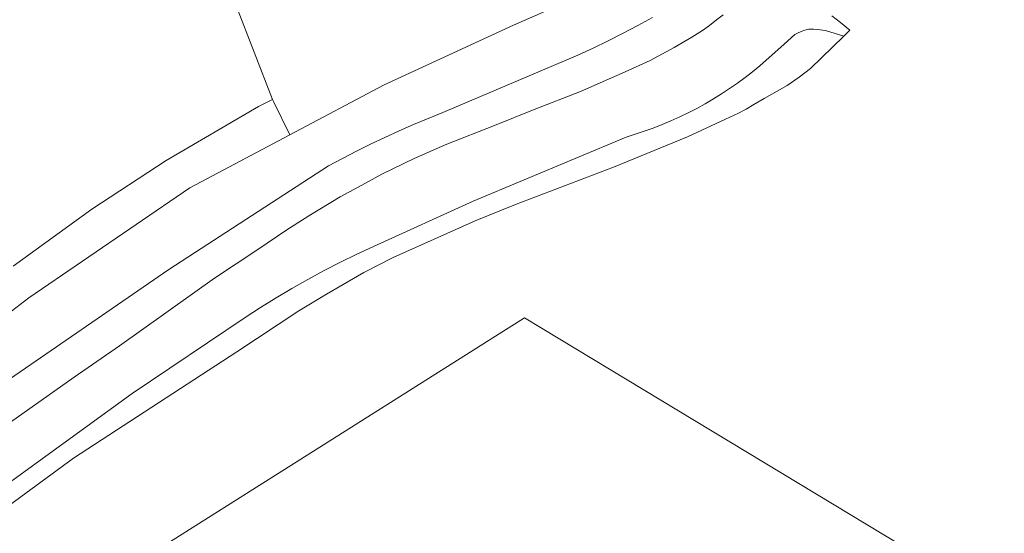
# Model space of a CAD drawing. Extents: x 184422 to 188298, y 343471 to 350189.
# Tile 278 of 513: x 187165 to 187266, y 346673 to 346726. Entities that reach past the tile are written whole.
import ezdxf

# ---------------------------------------------------------------- set-up
doc = ezdxf.new("R2010")
doc.units = 0
for name, color, linetype, lineweight in [('B-WA-GR-BOUWLAND-GV', 252, 'Continuous', 13), ('B-WA-GR-GRAS-GV', 252, 'Continuous', 13), ('B-WA-GR-HOUTWAL-GV', 252, 'Continuous', 13), ('B-WA-GW-TALUD_KRUIN-G', 252, 'Continuous', 18)]:
    doc.layers.add(name, color=color, linetype=linetype, lineweight=lineweight)

msp = doc.modelspace()

# ---------------------------------------------------------------- linework, layer by layer
at = {"layer": 'B-WA-GR-BOUWLAND-GV', "flags": 128}
msp.add_lwpolyline([(187265.675, 346665.466), (187216.505, 346695.161), (187176.205, 346669.708), (187163.093, 346659.488), (187138.604, 346631.143), (187138.604, 346629.6), (187220.747, 346581.394)], close=True, dxfattribs=at)
msp.add_lwpolyline([(187265.675, 346665.466), (187216.505, 346695.161), (187176.205, 346669.708), (187163.093, 346659.488), (187138.604, 346631.143), (187138.604, 346629.6), (187220.747, 346581.394)], close=True, dxfattribs=at)
msp.add_lwpolyline([(187265.675, 346665.466), (187216.505, 346695.161), (187176.205, 346669.708), (187163.093, 346659.488), (187138.604, 346631.143), (187138.604, 346629.6), (187220.747, 346581.394)], close=True, dxfattribs=at)
at = {"layer": 'B-WA-GR-GRAS-GV', "flags": 128}
for points in [[(187185.025, 346732.112), (187190.662, 346717.504), (187190.755, 346717.317), (187192.451, 346713.91), (187202.123, 346719.034), (187215.362, 346725.127), (187220.284, 346727.285)], [(187185.025, 346732.112), (187190.662, 346717.504), (187190.755, 346717.317), (187192.451, 346713.91), (187202.123, 346719.034), (187215.362, 346725.127), (187220.284, 346727.285)], [(187185.025, 346732.112), (187190.662, 346717.504), (187190.755, 346717.317), (187192.451, 346713.91), (187202.123, 346719.034), (187215.362, 346725.127), (187220.284, 346727.285)], [(187220.284, 346727.285), (187215.362, 346725.127), (187202.123, 346719.034), (187192.451, 346713.91), (187182.191, 346708.475), (187165.691, 346697.193), (187148.321, 346683.89)], [(187220.284, 346727.285), (187215.362, 346725.127), (187202.123, 346719.034), (187192.451, 346713.91), (187182.191, 346708.475), (187165.691, 346697.193), (187148.321, 346683.89)], [(187220.284, 346727.285), (187215.362, 346725.127), (187202.123, 346719.034), (187192.451, 346713.91), (187182.191, 346708.475), (187165.691, 346697.193), (187148.321, 346683.89)], [(187236.85, 346726.2), (187236.185, 346725.678), (187235.453, 346725.101), (187234.746, 346724.597), (187233.639, 346723.894), (187231.852, 346722.856), (187229.37, 346721.525), (187226.802, 346720.355), (187222.246, 346718.348), (187217.504, 346716.488), (187213.437, 346714.87), (187208.551, 346712.937), (187205.172, 346711.472), (187201.858, 346709.855), (187199.439, 346708.546), (187197.589, 346707.559), (187194.396, 346705.588), (187192.139, 346704.161), (187189.153, 346702.145), (187184.711, 346699.225), (187174.975, 346692.289), (187170.352, 346689.078), (187156.663, 346679.439)], [(187156.663, 346679.439), (187170.352, 346689.078), (187174.975, 346692.289), (187184.711, 346699.225), (187189.153, 346702.145), (187192.139, 346704.161), (187194.396, 346705.588), (187197.589, 346707.559), (187199.439, 346708.546), (187201.858, 346709.855), (187205.172, 346711.472), (187208.551, 346712.937), (187213.437, 346714.87), (187217.504, 346716.488), (187222.246, 346718.348), (187226.802, 346720.355), (187229.37, 346721.525), (187231.852, 346722.856), (187233.639, 346723.894), (187234.746, 346724.597), (187235.453, 346725.101), (187236.185, 346725.678), (187236.85, 346726.2)], [(187236.85, 346726.2), (187236.185, 346725.678), (187235.453, 346725.101), (187234.746, 346724.597), (187233.639, 346723.894), (187231.852, 346722.856), (187229.37, 346721.525), (187226.802, 346720.355), (187222.246, 346718.348), (187217.504, 346716.488), (187213.437, 346714.87), (187208.551, 346712.937), (187205.172, 346711.472), (187201.858, 346709.855), (187199.439, 346708.546), (187197.589, 346707.559), (187194.396, 346705.588), (187192.139, 346704.161), (187189.153, 346702.145), (187184.711, 346699.225), (187174.975, 346692.289), (187170.352, 346689.078), (187156.663, 346679.439)], [(187156.663, 346679.439), (187170.352, 346689.078), (187174.975, 346692.289), (187184.711, 346699.225), (187189.153, 346702.145), (187192.139, 346704.161), (187194.396, 346705.588), (187197.589, 346707.559), (187199.439, 346708.546), (187201.858, 346709.855), (187205.172, 346711.472), (187208.551, 346712.937), (187213.437, 346714.87), (187217.504, 346716.488), (187222.246, 346718.348), (187226.802, 346720.355), (187229.37, 346721.525), (187231.852, 346722.856), (187233.639, 346723.894), (187234.746, 346724.597), (187235.453, 346725.101), (187236.185, 346725.678), (187236.85, 346726.2)], [(187236.85, 346726.2), (187236.185, 346725.678), (187235.453, 346725.101), (187234.746, 346724.597), (187233.639, 346723.894), (187231.852, 346722.856), (187229.37, 346721.525), (187226.802, 346720.355), (187222.246, 346718.348), (187217.504, 346716.488), (187213.437, 346714.87), (187208.551, 346712.937), (187205.172, 346711.472), (187201.858, 346709.855), (187199.439, 346708.546), (187197.589, 346707.559), (187194.396, 346705.588), (187192.139, 346704.161), (187189.153, 346702.145), (187184.711, 346699.225), (187174.975, 346692.289), (187170.352, 346689.078), (187156.663, 346679.439)], [(187156.663, 346679.439), (187170.352, 346689.078), (187174.975, 346692.289), (187184.711, 346699.225), (187189.153, 346702.145), (187192.139, 346704.161), (187194.396, 346705.588), (187197.589, 346707.559), (187199.439, 346708.546), (187201.858, 346709.855), (187205.172, 346711.472), (187208.551, 346712.937), (187213.437, 346714.87), (187217.504, 346716.488), (187222.246, 346718.348), (187226.802, 346720.355), (187229.37, 346721.525), (187231.852, 346722.856), (187233.639, 346723.894), (187234.746, 346724.597), (187235.453, 346725.101), (187236.185, 346725.678), (187236.85, 346726.2)], [(187248.002, 346726.102), (187248.885, 346725.394), (187249.849, 346724.622), (187249.212, 346724.006), (187245.798, 346720.704), (187244.662, 346719.803), (187243.41, 346718.967), (187241.063, 346717.624), (187239.998, 346716.994), (187239.22, 346716.534), (187238.435, 346716.106), (187237.115, 346715.497), (187233.197, 346713.682), (187225.629, 346710.574), (187215.572, 346706.743), (187211.431, 346705.076), (187203.025, 346701.313), (187200.031, 346699.793), (187196.205, 346697.557), (187193.374, 346695.86), (187187.006, 346691.675), (187170.282, 346680.778), (187161.486, 346674.351)], [(187248.002, 346726.102), (187248.885, 346725.394), (187249.849, 346724.622), (187249.212, 346724.006), (187245.798, 346720.704), (187244.662, 346719.803), (187243.41, 346718.967), (187241.063, 346717.624), (187239.998, 346716.994), (187239.22, 346716.534), (187238.435, 346716.106), (187237.115, 346715.497), (187233.197, 346713.682), (187225.629, 346710.574), (187215.572, 346706.743), (187211.431, 346705.076), (187203.025, 346701.313), (187200.031, 346699.793), (187196.205, 346697.557), (187193.374, 346695.86), (187187.006, 346691.675), (187170.282, 346680.778), (187161.486, 346674.351)], [(187248.002, 346726.102), (187248.885, 346725.394), (187249.849, 346724.622), (187249.212, 346724.006), (187245.798, 346720.704), (187244.662, 346719.803), (187243.41, 346718.967), (187241.063, 346717.624), (187239.998, 346716.994), (187239.22, 346716.534), (187238.435, 346716.106), (187237.115, 346715.497), (187233.197, 346713.682), (187225.629, 346710.574), (187215.572, 346706.743), (187211.431, 346705.076), (187203.025, 346701.313), (187200.031, 346699.793), (187196.205, 346697.557), (187193.374, 346695.86), (187187.006, 346691.675), (187170.282, 346680.778), (187161.486, 346674.351)], [(187161.66, 346676.812), (187176.276, 346687.383), (187187.869, 346695.181), (187189.445, 346696.206), (187191.043, 346697.199), (187192.661, 346698.16), (187194.299, 346699.087), (187195.956, 346699.982), (187197.63, 346700.842), (187199.32, 346701.667), (187201.026, 346702.458), (187211.235, 346707.105), (187226.923, 346713.672), (187227.853, 346713.954), (187228.778, 346714.261), (187229.697, 346714.592), (187230.608, 346714.948), (187231.51, 346715.328), (187232.404, 346715.732), (187233.287, 346716.159), (187234.159, 346716.609), (187235.019, 346717.083), (187235.865, 346717.578), (187236.698, 346718.095), (187237.517, 346718.633), (187238.32, 346719.191), (187239.107, 346719.769), (187239.877, 346720.366), (187240.629, 346720.982), (187243.097, 346723.181), (187244.195, 346724.163), (187244.471, 346724.32), (187244.853, 346724.489), (187245.221, 346724.614), (187245.649, 346724.723), (187246.115, 346724.737), (187246.52, 346724.707), (187247.347, 346724.6), (187249.212, 346724.006), (187249.849, 346724.622), (187248.885, 346725.394), (187248.002, 346726.102)], [(187161.66, 346676.812), (187176.276, 346687.383), (187187.869, 346695.181), (187189.445, 346696.206), (187191.043, 346697.199), (187192.661, 346698.16), (187194.299, 346699.087), (187195.956, 346699.982), (187197.63, 346700.842), (187199.32, 346701.667), (187201.026, 346702.458), (187211.235, 346707.105), (187226.923, 346713.672), (187227.853, 346713.954), (187228.778, 346714.261), (187229.697, 346714.592), (187230.608, 346714.948), (187231.51, 346715.328), (187232.404, 346715.732), (187233.287, 346716.159), (187234.159, 346716.609), (187235.019, 346717.083), (187235.865, 346717.578), (187236.698, 346718.095), (187237.517, 346718.633), (187238.32, 346719.191), (187239.107, 346719.769), (187239.877, 346720.366), (187240.629, 346720.982), (187243.097, 346723.181), (187244.195, 346724.163), (187244.471, 346724.32), (187244.853, 346724.489), (187245.221, 346724.614), (187245.649, 346724.723), (187246.115, 346724.737), (187246.52, 346724.707), (187247.347, 346724.6), (187249.212, 346724.006), (187249.849, 346724.622), (187248.885, 346725.394), (187248.002, 346726.102)], [(187161.66, 346676.812), (187176.276, 346687.383), (187187.869, 346695.181), (187189.445, 346696.206), (187191.043, 346697.199), (187192.661, 346698.16), (187194.299, 346699.087), (187195.956, 346699.982), (187197.63, 346700.842), (187199.32, 346701.667), (187201.026, 346702.458), (187211.235, 346707.105), (187226.923, 346713.672), (187227.853, 346713.954), (187228.778, 346714.261), (187229.697, 346714.592), (187230.608, 346714.948), (187231.51, 346715.328), (187232.404, 346715.732), (187233.287, 346716.159), (187234.159, 346716.609), (187235.019, 346717.083), (187235.865, 346717.578), (187236.698, 346718.095), (187237.517, 346718.633), (187238.32, 346719.191), (187239.107, 346719.769), (187239.877, 346720.366), (187240.629, 346720.982), (187243.097, 346723.181), (187244.195, 346724.163), (187244.471, 346724.32), (187244.853, 346724.489), (187245.221, 346724.614), (187245.649, 346724.723), (187246.115, 346724.737), (187246.52, 346724.707), (187247.347, 346724.6), (187249.212, 346724.006), (187249.849, 346724.622), (187248.885, 346725.394), (187248.002, 346726.102)], [(187229.622, 346725.92), (187228.115, 346725.103), (187226.595, 346724.31), (187225.063, 346723.541), (187223.519, 346722.796), (187221.965, 346722.075), (187208.11, 346716.178), (187206.614, 346715.573), (187205.126, 346714.946), (187203.648, 346714.296), (187202.18, 346713.623), (187200.723, 346712.927), (187199.276, 346712.21), (187197.841, 346711.471), (187196.418, 346710.71), (187180.031, 346700.086), (187162.131, 346687.816)], [(187162.131, 346687.816), (187180.031, 346700.086), (187196.418, 346710.71), (187197.841, 346711.471), (187199.276, 346712.21), (187200.723, 346712.927), (187202.18, 346713.623), (187203.648, 346714.296), (187205.126, 346714.946), (187206.614, 346715.573), (187208.11, 346716.178), (187221.965, 346722.075), (187223.519, 346722.796), (187225.063, 346723.541), (187226.595, 346724.31), (187228.115, 346725.103), (187229.622, 346725.92)], [(187229.622, 346725.92), (187228.115, 346725.103), (187226.595, 346724.31), (187225.063, 346723.541), (187223.519, 346722.796), (187221.965, 346722.075), (187208.11, 346716.178), (187206.614, 346715.573), (187205.126, 346714.946), (187203.648, 346714.296), (187202.18, 346713.623), (187200.723, 346712.927), (187199.276, 346712.21), (187197.841, 346711.471), (187196.418, 346710.71), (187180.031, 346700.086), (187162.131, 346687.816)], [(187162.131, 346687.816), (187180.031, 346700.086), (187196.418, 346710.71), (187197.841, 346711.471), (187199.276, 346712.21), (187200.723, 346712.927), (187202.18, 346713.623), (187203.648, 346714.296), (187205.126, 346714.946), (187206.614, 346715.573), (187208.11, 346716.178), (187221.965, 346722.075), (187223.519, 346722.796), (187225.063, 346723.541), (187226.595, 346724.31), (187228.115, 346725.103), (187229.622, 346725.92)], [(187229.622, 346725.92), (187228.115, 346725.103), (187226.595, 346724.31), (187225.063, 346723.541), (187223.519, 346722.796), (187221.965, 346722.075), (187208.11, 346716.178), (187206.614, 346715.573), (187205.126, 346714.946), (187203.648, 346714.296), (187202.18, 346713.623), (187200.723, 346712.927), (187199.276, 346712.21), (187197.841, 346711.471), (187196.418, 346710.71), (187180.031, 346700.086), (187162.131, 346687.816)], [(187162.131, 346687.816), (187180.031, 346700.086), (187196.418, 346710.71), (187197.841, 346711.471), (187199.276, 346712.21), (187200.723, 346712.927), (187202.18, 346713.623), (187203.648, 346714.296), (187205.126, 346714.946), (187206.614, 346715.573), (187208.11, 346716.178), (187221.965, 346722.075), (187223.519, 346722.796), (187225.063, 346723.541), (187226.595, 346724.31), (187228.115, 346725.103), (187229.622, 346725.92)], [(187161.486, 346674.351), (187170.282, 346680.778), (187187.006, 346691.675), (187193.374, 346695.86), (187196.205, 346697.557), (187200.031, 346699.793), (187203.025, 346701.313), (187211.431, 346705.076), (187215.572, 346706.743), (187225.629, 346710.574), (187233.197, 346713.682), (187237.115, 346715.497), (187238.435, 346716.106), (187239.22, 346716.534), (187239.998, 346716.994), (187241.063, 346717.624), (187243.41, 346718.967), (187244.662, 346719.803), (187245.798, 346720.704), (187249.212, 346724.006), (187247.347, 346724.6), (187246.52, 346724.707), (187246.115, 346724.737), (187245.649, 346724.723), (187245.221, 346724.614), (187244.853, 346724.489), (187244.471, 346724.32), (187244.195, 346724.163), (187243.097, 346723.181), (187240.629, 346720.982), (187239.877, 346720.366), (187239.107, 346719.769), (187238.32, 346719.191), (187237.517, 346718.633), (187236.698, 346718.095), (187235.865, 346717.578), (187235.019, 346717.083), (187234.159, 346716.609), (187233.287, 346716.159), (187232.404, 346715.732), (187231.51, 346715.328), (187230.608, 346714.948), (187229.697, 346714.592), (187228.778, 346714.261), (187227.853, 346713.954), (187226.923, 346713.672), (187211.235, 346707.105), (187201.026, 346702.458), (187199.32, 346701.667), (187197.63, 346700.842), (187195.956, 346699.982), (187194.299, 346699.087), (187192.661, 346698.16), (187191.043, 346697.199), (187189.445, 346696.206), (187187.869, 346695.181), (187176.276, 346687.383), (187161.66, 346676.812)], [(187161.486, 346674.351), (187170.282, 346680.778), (187187.006, 346691.675), (187193.374, 346695.86), (187196.205, 346697.557), (187200.031, 346699.793), (187203.025, 346701.313), (187211.431, 346705.076), (187215.572, 346706.743), (187225.629, 346710.574), (187233.197, 346713.682), (187237.115, 346715.497), (187238.435, 346716.106), (187239.22, 346716.534), (187239.998, 346716.994), (187241.063, 346717.624), (187243.41, 346718.967), (187244.662, 346719.803), (187245.798, 346720.704), (187249.212, 346724.006), (187247.347, 346724.6), (187246.52, 346724.707), (187246.115, 346724.737), (187245.649, 346724.723), (187245.221, 346724.614), (187244.853, 346724.489), (187244.471, 346724.32), (187244.195, 346724.163), (187243.097, 346723.181), (187240.629, 346720.982), (187239.877, 346720.366), (187239.107, 346719.769), (187238.32, 346719.191), (187237.517, 346718.633), (187236.698, 346718.095), (187235.865, 346717.578), (187235.019, 346717.083), (187234.159, 346716.609), (187233.287, 346716.159), (187232.404, 346715.732), (187231.51, 346715.328), (187230.608, 346714.948), (187229.697, 346714.592), (187228.778, 346714.261), (187227.853, 346713.954), (187226.923, 346713.672), (187211.235, 346707.105), (187201.026, 346702.458), (187199.32, 346701.667), (187197.63, 346700.842), (187195.956, 346699.982), (187194.299, 346699.087), (187192.661, 346698.16), (187191.043, 346697.199), (187189.445, 346696.206), (187187.869, 346695.181), (187176.276, 346687.383), (187161.66, 346676.812)], [(187161.486, 346674.351), (187170.282, 346680.778), (187187.006, 346691.675), (187193.374, 346695.86), (187196.205, 346697.557), (187200.031, 346699.793), (187203.025, 346701.313), (187211.431, 346705.076), (187215.572, 346706.743), (187225.629, 346710.574), (187233.197, 346713.682), (187237.115, 346715.497), (187238.435, 346716.106), (187239.22, 346716.534), (187239.998, 346716.994), (187241.063, 346717.624), (187243.41, 346718.967), (187244.662, 346719.803), (187245.798, 346720.704), (187249.212, 346724.006), (187247.347, 346724.6), (187246.52, 346724.707), (187246.115, 346724.737), (187245.649, 346724.723), (187245.221, 346724.614), (187244.853, 346724.489), (187244.471, 346724.32), (187244.195, 346724.163), (187243.097, 346723.181), (187240.629, 346720.982), (187239.877, 346720.366), (187239.107, 346719.769), (187238.32, 346719.191), (187237.517, 346718.633), (187236.698, 346718.095), (187235.865, 346717.578), (187235.019, 346717.083), (187234.159, 346716.609), (187233.287, 346716.159), (187232.404, 346715.732), (187231.51, 346715.328), (187230.608, 346714.948), (187229.697, 346714.592), (187228.778, 346714.261), (187227.853, 346713.954), (187226.923, 346713.672), (187211.235, 346707.105), (187201.026, 346702.458), (187199.32, 346701.667), (187197.63, 346700.842), (187195.956, 346699.982), (187194.299, 346699.087), (187192.661, 346698.16), (187191.043, 346697.199), (187189.445, 346696.206), (187187.869, 346695.181), (187176.276, 346687.383), (187161.66, 346676.812)], [(187148.321, 346683.89), (187165.691, 346697.193), (187182.191, 346708.475), (187192.451, 346713.91), (187190.755, 346717.317), (187190.662, 346717.504), (187189.219, 346716.794), (187179.776, 346711.261), (187172.165, 346706.29), (187164.074, 346700.453)], [(187148.321, 346683.89), (187165.691, 346697.193), (187182.191, 346708.475), (187192.451, 346713.91), (187190.755, 346717.317), (187190.662, 346717.504), (187189.219, 346716.794), (187179.776, 346711.261), (187172.165, 346706.29), (187164.074, 346700.453)], [(187148.321, 346683.89), (187165.691, 346697.193), (187182.191, 346708.475), (187192.451, 346713.91), (187190.755, 346717.317), (187190.662, 346717.504), (187189.219, 346716.794), (187179.776, 346711.261), (187172.165, 346706.29), (187164.074, 346700.453)]]:
    msp.add_lwpolyline(points, dxfattribs=at)
msp.add_lwpolyline([(187265.675, 346665.466), (187220.747, 346581.394), (187138.604, 346629.6), (187138.604, 346631.143), (187163.093, 346659.488), (187176.205, 346669.708), (187216.505, 346695.161)], close=True, dxfattribs=at)
msp.add_lwpolyline([(187265.675, 346665.466), (187220.747, 346581.394), (187138.604, 346629.6), (187138.604, 346631.143), (187163.093, 346659.488), (187176.205, 346669.708), (187216.505, 346695.161)], close=True, dxfattribs=at)
msp.add_lwpolyline([(187265.675, 346665.466), (187220.747, 346581.394), (187138.604, 346629.6), (187138.604, 346631.143), (187163.093, 346659.488), (187176.205, 346669.708), (187216.505, 346695.161)], close=True, dxfattribs=at)
at = {"layer": 'B-WA-GR-HOUTWAL-GV', "flags": 128}
msp.add_lwpolyline([(187164.074, 346700.453), (187172.165, 346706.29), (187179.776, 346711.261), (187189.219, 346716.794), (187190.662, 346717.504), (187185.025, 346732.112), (187186.157, 346735.671), (187189.216, 346745.285), (187188.548, 346751.62), (187182.291, 346755.075), (187170.262, 346762.827), (187172.984, 346767.685), (187173.79, 346769.081), (187171.62, 346770.698), (187158.785, 346781.647)], dxfattribs=at)
msp.add_lwpolyline([(187164.074, 346700.453), (187172.165, 346706.29), (187179.776, 346711.261), (187189.219, 346716.794), (187190.662, 346717.504), (187185.025, 346732.112), (187186.157, 346735.671), (187189.216, 346745.285), (187188.548, 346751.62), (187182.291, 346755.075), (187170.262, 346762.827), (187172.984, 346767.685), (187173.79, 346769.081), (187171.62, 346770.698), (187158.785, 346781.647)], dxfattribs=at)
msp.add_lwpolyline([(187164.074, 346700.453), (187172.165, 346706.29), (187179.776, 346711.261), (187189.219, 346716.794), (187190.662, 346717.504), (187185.025, 346732.112), (187186.157, 346735.671), (187189.216, 346745.285), (187188.548, 346751.62), (187182.291, 346755.075), (187170.262, 346762.827), (187172.984, 346767.685), (187173.79, 346769.081), (187171.62, 346770.698), (187158.785, 346781.647)], dxfattribs=at)
at = {"layer": 'B-WA-GW-TALUD_KRUIN-G', "flags": 128}
for points in [[(187236.85, 346726.2), (187236.185, 346725.678), (187235.453, 346725.101), (187234.746, 346724.597), (187233.639, 346723.894), (187231.852, 346722.856), (187229.37, 346721.525), (187226.802, 346720.355), (187222.246, 346718.348), (187217.504, 346716.488), (187213.437, 346714.87), (187208.551, 346712.937), (187205.172, 346711.472), (187201.858, 346709.855), (187199.439, 346708.546), (187197.589, 346707.559), (187194.396, 346705.588), (187192.139, 346704.161), (187189.153, 346702.145), (187184.711, 346699.225), (187174.975, 346692.289), (187170.352, 346689.078), (187156.663, 346679.439)], [(187236.85, 346726.2), (187236.185, 346725.678), (187235.453, 346725.101), (187234.746, 346724.597), (187233.639, 346723.894), (187231.852, 346722.856), (187229.37, 346721.525), (187226.802, 346720.355), (187222.246, 346718.348), (187217.504, 346716.488), (187213.437, 346714.87), (187208.551, 346712.937), (187205.172, 346711.472), (187201.858, 346709.855), (187199.439, 346708.546), (187197.589, 346707.559), (187194.396, 346705.588), (187192.139, 346704.161), (187189.153, 346702.145), (187184.711, 346699.225), (187174.975, 346692.289), (187170.352, 346689.078), (187156.663, 346679.439)], [(187236.85, 346726.2), (187236.185, 346725.678), (187235.453, 346725.101), (187234.746, 346724.597), (187233.639, 346723.894), (187231.852, 346722.856), (187229.37, 346721.525), (187226.802, 346720.355), (187222.246, 346718.348), (187217.504, 346716.488), (187213.437, 346714.87), (187208.551, 346712.937), (187205.172, 346711.472), (187201.858, 346709.855), (187199.439, 346708.546), (187197.589, 346707.559), (187194.396, 346705.588), (187192.139, 346704.161), (187189.153, 346702.145), (187184.711, 346699.225), (187174.975, 346692.289), (187170.352, 346689.078), (187156.663, 346679.439)], [(187162.131, 346687.816), (187180.031, 346700.086), (187196.418, 346710.71), (187197.841, 346711.471), (187199.276, 346712.21), (187200.723, 346712.927), (187202.18, 346713.623), (187203.648, 346714.296), (187205.126, 346714.946), (187206.614, 346715.573), (187208.11, 346716.178), (187221.965, 346722.075), (187223.519, 346722.796), (187225.063, 346723.541), (187226.595, 346724.31), (187228.115, 346725.103), (187229.622, 346725.92)], [(187162.131, 346687.816), (187180.031, 346700.086), (187196.418, 346710.71), (187197.841, 346711.471), (187199.276, 346712.21), (187200.723, 346712.927), (187202.18, 346713.623), (187203.648, 346714.296), (187205.126, 346714.946), (187206.614, 346715.573), (187208.11, 346716.178), (187221.965, 346722.075), (187223.519, 346722.796), (187225.063, 346723.541), (187226.595, 346724.31), (187228.115, 346725.103), (187229.622, 346725.92)], [(187162.131, 346687.816), (187180.031, 346700.086), (187196.418, 346710.71), (187197.841, 346711.471), (187199.276, 346712.21), (187200.723, 346712.927), (187202.18, 346713.623), (187203.648, 346714.296), (187205.126, 346714.946), (187206.614, 346715.573), (187208.11, 346716.178), (187221.965, 346722.075), (187223.519, 346722.796), (187225.063, 346723.541), (187226.595, 346724.31), (187228.115, 346725.103), (187229.622, 346725.92)]]:
    msp.add_lwpolyline(points, dxfattribs=at)

doc.saveas('drawing.dxf')
